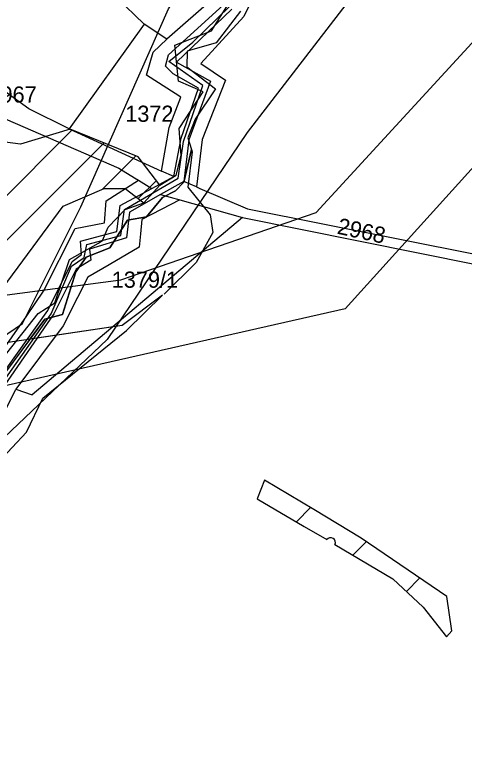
# Model space of a CAD drawing. Extents: x -564810 to -550519, y -1045831 to -1034011.
# Drawn here: x -553982 to -553840.6, y -1038887.8 to -1038653.5 of the extents above; entities that cross this region are included whole.
import ezdxf

# ---------------------------------------------------------------- set-up
doc = ezdxf.new("R2010")
doc.units = 0
for name, color, linetype in [('KN stav', 7, 'Continuous'), ('Lesní porost', 7, 'Continuous'), ('Parcelní čísla', 7, 'Continuous'), ('STG', 7, 'Continuous'), ('Vedení VN', 7, 'Continuous'), ('vodní toky', 7, 'Continuous'), ('Vrstva 33', 7, 'Continuous'), ('zamokř ploch', 7, 'Continuous')]:
    doc.layers.add(name, color=color, linetype=linetype)

msp = doc.modelspace()

# ---------------------------------------------------------------- linework, layer by layer
at = {"layer": 'KN stav'}
for p, q in [((-553898.24, -1038630.09), (-553909.99, -1038654.04)), ((-553954.4, -1038643.8), (-553941.34, -1038656.46)), ((-553918.46, -1038647.35), (-553934.23, -1038661.2)), ((-553933.71, -1038666.14), (-553915.28, -1038649.37)), ((-553913.79, -1038651.72), (-553931.16, -1038668.46)), ((-553909.99, -1038654.04), (-553923.54, -1038668.79)), ((-553941.34, -1038656.46), (-553964.97, -1038689.47)), ((-553934.23, -1038661.2), (-553941.34, -1038656.46)), ((-553977.68, -1038683.07), (-554010.92, -1038659.16)), ((-553938.53, -1038665.31), (-553934.23, -1038661.2)), ((-553940.6, -1038672.51), (-553938.53, -1038665.31)), ((-553934.68, -1038669.62), (-553933.71, -1038666.14)), ((-553932.18, -1038672.1), (-553934.68, -1038669.62)), ((-553931.16, -1038668.46), (-553920.48, -1038674.37)), ((-553923.54, -1038668.79), (-553915.75, -1038674.12)), ((-553931.59, -1038678.33), (-553940.6, -1038672.51)), ((-553924.24, -1038676.63), (-553932.18, -1038672.1)), ((-553920.48, -1038674.37), (-553927.26, -1038692.94)), ((-553915.75, -1038674.12), (-553923.12, -1038692.83)), ((-553929.67, -1038692.41), (-553924.24, -1038676.63)), ((-553933.5, -1038689), (-553929.81, -1038679.48)), ((-553929.81, -1038679.48), (-553931.59, -1038678.33)), ((-553989.15, -1038684.55), (-553949.33, -1038701.84)), ((-553964.97, -1038689.47), (-553977.68, -1038683.07)), ((-553935.86, -1038702.72), (-553933.5, -1038689)), ((-553964.97, -1038689.47), (-553935.86, -1038702.72)), ((-553932.04, -1038704.44), (-553929.67, -1038692.41)), ((-553927.26, -1038692.94), (-553928.88, -1038705.97)), ((-553923.12, -1038692.83), (-553924.89, -1038707.7)), ((-553949.33, -1038701.84), (-553944.38, -1038704.89)), ((-553932.04, -1038704.44), (-553935.86, -1038702.72)), ((-553953.32, -1038712.14), (-553943.18, -1038705.63)), ((-553944.38, -1038704.89), (-553943.18, -1038705.63)), ((-553943.18, -1038705.63), (-553938.96, -1038708.23)), ((-553938.96, -1038708.23), (-553932.04, -1038704.44)), ((-553928.88, -1038705.97), (-553936.25, -1038710.16)), ((-553924.89, -1038707.7), (-553928.88, -1038705.97)), ((-553924.89, -1038707.7), (-553923.78, -1038708.18)), ((-553948.9, -1038713.59), (-553938.96, -1038708.23)), ((-553936.25, -1038710.16), (-553945.95, -1038715.68)), ((-553936.25, -1038710.16), (-553930.15, -1038711.85)), ((-553923.78, -1038708.18), (-553908.81, -1038714.67)), ((-553953.88, -1038719.1), (-553953.32, -1038712.14)), ((-553930.15, -1038711.85), (-553935.95, -1038714.87)), ((-553930.15, -1038711.85), (-553910.38, -1038717.34)), ((-553949.98, -1038721.79), (-553948.9, -1038713.59)), ((-553935.95, -1038714.87), (-553942.07, -1038718.05)), ((-553908.81, -1038714.67), (-553836.58, -1038728.98)), ((-553910.38, -1038717.34), (-553976.6, -1038773.22)), ((-553945.95, -1038715.68), (-553946.89, -1038723.8)), ((-553910.38, -1038717.34), (-553836.79, -1038732.21)), ((-553963.1, -1038720.82), (-553953.88, -1038719.1)), ((-553942.07, -1038718.05), (-553942.52, -1038722.52)), ((-553972.98, -1038740.62), (-553963.1, -1038720.82)), ((-553961.4, -1038724.88), (-553949.98, -1038721.79)), ((-553946.89, -1038723.8), (-553958.53, -1038727.4)), ((-553942.52, -1038722.52), (-553942.94, -1038726.75)), ((-553961.04, -1038728.98), (-553961.4, -1038724.88)), ((-553942.94, -1038726.75), (-553952.41, -1038732.27)), ((-553964.06, -1038731.28), (-553961.04, -1038728.98)), ((-553958.53, -1038727.4), (-553958.1, -1038730.78)), ((-553971.66, -1038746.69), (-553964.06, -1038731.28)), ((-553958.1, -1038730.78), (-553962.77, -1038733.65)), ((-553962.77, -1038733.65), (-553969.78, -1038747.75)), ((-553952.41, -1038732.27), (-553959.1, -1038736.17)), ((-553959.1, -1038736.17), (-553962.31, -1038742.54)), ((-553978.32, -1038748.33), (-553972.98, -1038740.62)), ((-553962.31, -1038742.54), (-553966.84, -1038751.56)), ((-553987.46, -1038768.82), (-553971.66, -1038746.69)), ((-553969.78, -1038747.75), (-553985.45, -1038770.47)), ((-553991.06, -1038766.69), (-553978.32, -1038748.33)), ((-553966.84, -1038751.56), (-553981.71, -1038771.49)), ((-553997.71, -1038803.26), (-553981.71, -1038771.49)), ((-553981.71, -1038771.49), (-553976.6, -1038773.22))]:
    msp.add_line(p, q, dxfattribs=at)
at = {"layer": 'Lesní porost'}
for p, q in [((-553935.54, -1038741.88), (-553948.23, -1038751.46)), ((-553946.94, -1038752.99), (-553935.54, -1038741.88)), ((-553948.23, -1038751.46), (-553977.33, -1038755.75)), ((-553973.26, -1038774.35), (-553946.94, -1038752.99)), ((-553978.35, -1038785.04), (-553973.26, -1038774.35)), ((-553999.58, -1038807.28), (-553978.35, -1038785.04)), ((-553903.43, -1038800.2), (-553905.73, -1038806.01)), ((-553887.97, -1038809.37), (-553903.43, -1038800.2)), ((-553905.73, -1038806.01), (-553890.93, -1038814.73)), ((-553873.07, -1038818.48), (-553887.97, -1038809.37)), ((-553890.93, -1038814.73), (-553883.87, -1038818.91)), ((-553881.29, -1038820.43), (-553863.07, -1038831.22)), ((-553846.1, -1038836.82), (-553873.07, -1038818.48)), ((-553863.07, -1038831.22), (-553853.52, -1038840.2)), ((-553844.48, -1038847.64), (-553846.1, -1038836.82)), ((-553853.52, -1038840.2), (-553846.21, -1038849.57)), ((-553846.21, -1038849.57), (-553844.48, -1038847.64))]:
    msp.add_line(p, q, dxfattribs=at)
for points in [[(-553977.33, -1038755.75), (-553972.61, -1038749.38), (-553967, -1038747.94), (-553962.87, -1038734.49), (-553959.55, -1038729.85), (-553952.19, -1038726.91), (-553946.55, -1038718.22), (-553940.62, -1038717.14), (-553935.62, -1038711.11), (-553931.51, -1038708.94), (-553928.89, -1038706.26), (-553926.42, -1038695.94), (-553926.19, -1038696.69), (-553927.57, -1038707.8), (-553920.53, -1038716.58), (-553919.71, -1038722.06), (-553924.94, -1038731.55), (-553935.03, -1038741.49)], [(-553977.33, -1038755.75), (-553985.02, -1038766.13), (-553990.47, -1038766.71), (-553999.18, -1038775.82), (-554000.99, -1038782.33), (-554002.66, -1038794.15), (-554007.15, -1038797.12), (-554009.45, -1038800.84), (-554033.61, -1038810.63), (-554042.42, -1038812.67)]]:
    msp.add_lwpolyline(points, dxfattribs=at)
msp.add_arc((-553882.65, -1038819.79), 1.5, 334.6185, 144.14, dxfattribs=at)
at = {"layer": 'STG'}
for points in [[(-554297.47, -1039079.72), (-554218.48, -1038969.46), (-554174.39, -1038901.47), (-554139.48, -1038866.56), (-554080.7, -1038838.99), (-554053.14, -1038815.1), (-554047.63, -1038793.05), (-554020.07, -1038778.35), (-553979.66, -1038750.79), (-553961.29, -1038714.04), (-553933.73, -1038651.56), (-553906.17, -1038609.29), (-553874.94, -1038585.4), (-553836.36, -1038574.38), (-553801.46, -1038546.81), (-553750.02, -1038504.55), (-553677.45, -1038481.12)], [(-553611.32, -1038486.63), (-553648.06, -1038510.52), (-553714.2, -1038536.25), (-553770.23, -1038572.08), (-553806.97, -1038602.4), (-553821.67, -1038604.24), (-553853.81, -1038618.94), (-553908.93, -1038690.61), (-553953.02, -1038755.84), (-553989.76, -1038790.75), (-554018.24, -1038810.05), (-554052.22, -1038841.29), (-554075.19, -1038869.77), (-554115.6, -1038912.95), (-554136.73, -1038939.6), (-554198.27, -1039025.05), (-554249.71, -1039093.96), (-554296.56, -1039137.12)]]:
    msp.add_lwpolyline(points, dxfattribs=at)
at = {"layer": 'Vedení VN'}
for p, q in [((-553893.44, -1038813.25), (-553888.96, -1038808.78)), ((-553875.66, -1038823.77), (-553871.47, -1038819.57)), ((-553858.82, -1038835.21), (-553854.63, -1038831.02))]:
    msp.add_line(p, q, dxfattribs=at)
for points in [[(-554311.13, -1038894.55), (-554183.26, -1038768.06), (-553948.71, -1038736.97), (-553887.24, -1038715.77), (-553721.22, -1038534.86), (-553615.96, -1038471.97), (-553583.46, -1038409.78), (-553495.15, -1038284), (-553204.09, -1037884.03), (-552966, -1037802.05), (-552952.58, -1037796.4), (-552903.13, -1037697.47), (-552835.31, -1037471.34), (-552755.48, -1037231.07), (-552629.72, -1036976.67), (-552323.11, -1036754.78)], [(-552318.17, -1036790.68), (-552611.35, -1036998.44), (-552747, -1037286.75), (-552886.17, -1037729.13), (-552939.86, -1037825.23), (-553193.49, -1037916.39), (-553506.46, -1038353.11), (-553565.8, -1038423.21), (-553601.83, -1038493.17), (-553700.74, -1038549.7), (-553878.06, -1038746.16), (-554195.97, -1038818.23), (-554311.84, -1038929.18)], [(-553948.23, -1038751.46), (-553999.04, -1038758.95), (-554106.94, -1038775.6), (-554179.91, -1038786.59), (-554240.95, -1038845.08), (-554307.77, -1038908.41)]]:
    msp.add_lwpolyline(points, dxfattribs=at)
at = {"layer": 'vodní toky'}
for points in [[(-553986.2, -1038762.14), (-553974.72, -1038747.66), (-553969.44, -1038744.31), (-553964.8, -1038730.64), (-553955.76, -1038725.45), (-553954.45, -1038724.65), (-553952.67, -1038720.41), (-553947.34, -1038714.87), (-553941.45, -1038712.77), (-553936.37, -1038707.13), (-553931.25, -1038704), (-553929.72, -1038697.8), (-553930.37, -1038689.28), (-553922.77, -1038677.75), (-553930.55, -1038674.41), (-553931.72, -1038663.02), (-553920.17, -1038658.55), (-553914.75, -1038649.99)], [(-553911.02, -1038652.35), (-553918.67, -1038662.32), (-553927.77, -1038664.95), (-553927.88, -1038669.89), (-553918.85, -1038676.81), (-553925.28, -1038686.42), (-553927.62, -1038692.27), (-553926.42, -1038695.94), (-553928.89, -1038706.26), (-553931.51, -1038708.94), (-553935.62, -1038711.11), (-553940.62, -1038717.14), (-553946.55, -1038718.22), (-553952.19, -1038726.91), (-553959.55, -1038729.85), (-553962.87, -1038734.49), (-553967, -1038747.94), (-553972.61, -1038749.38), (-553985.02, -1038766.13)]]:
    msp.add_lwpolyline(points, dxfattribs=at)
at = {"layer": 'Vrstva 33'}
msp.add_lwpolyline([(-553986.14, -1038769.76), (-553970.58, -1038747.77), (-553964.21, -1038732.7), (-553960.23, -1038729.98), (-553959.37, -1038725.9), (-553948.65, -1038723), (-553947.49, -1038714.88), (-553930.68, -1038705.02), (-553928.95, -1038693.43), (-553922.86, -1038675.74), (-553933.58, -1038668.21), (-553925.99, -1038662.13), (-553914.46, -1038650.89)], dxfattribs=at)
at = {"layer": 'zamokř ploch'}
for p, q in [((-553995.16, -1038720.92), (-553964.02, -1038689.79)), ((-553964.68, -1038689.52), (-553980.26, -1038694.25)), ((-553943.19, -1038698.26), (-553964.68, -1038689.52)), ((-553980.26, -1038694.25), (-553996.64, -1038692.25)), ((-553986.29, -1038726.2), (-553953.97, -1038693.88)), ((-553954.32, -1038708.37), (-553943.92, -1038697.97)), ((-553936.37, -1038707.13), (-553943.19, -1038698.26)), ((-553943.21, -1038711.4), (-553937.49, -1038705.68)), ((-553966.84, -1038713.84), (-553953.91, -1038708.19)), ((-553953.91, -1038708.19), (-553947.32, -1038708.18)), ((-553947.32, -1038708.18), (-553941.45, -1038712.77)), ((-553987.62, -1038741.93), (-553966.84, -1038713.84))]:
    msp.add_line(p, q, dxfattribs=at)
msp.add_lwpolyline([(-553941.45, -1038712.77), (-553936.37, -1038707.13)], dxfattribs=at)

# ---------------------------------------------------------------- texts
at = {"layer": 'Parcelní čísla'}
for s, p in [('2967', (-553990.35, -1038681.15)), ('1372', (-553947.3, -1038687.21)), ('1379/1', (-553951.55, -1038739.51))]:
    msp.add_text(s, height=5.1, dxfattribs=at).set_placement(p)
msp.add_text('2968', height=5.1, rotation=347.7202, dxfattribs=at).set_placement((-553880.86, -1038722.43))

doc.saveas('drawing.dxf')
